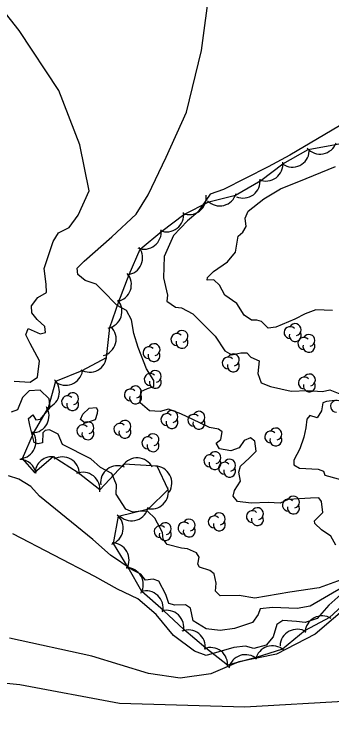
# Model space of a CAD drawing. Extents: x 646142 to 649934, y 5874075 to 5876351.
# Drawn here: x 648669.3 to 648725.2, y 5874515.5 to 5874642.8 of the extents above; entities that cross this region are included whole.
import ezdxf

# ---------------------------------------------------------------- set-up
doc = ezdxf.new("R2010")
doc.units = 0
for name, color, linetype in [('Niveau 1', 7, 'Continuous'), ('Niveau 2', 7, 'Continuous'), ('Niveau 44', 7, 'Continuous')]:
    doc.layers.add(name, color=color, linetype=linetype)

msp = doc.modelspace()

# ---------------------------------------------------------------- linework, layer by layer
at = {"layer": 'Niveau 1'}
for points in [[(648669.28, 5874578.24), (648672.09, 5874578.11), (648673.39, 5874578.96), (648673.75, 5874581.81), (648672.1, 5874584.88), (648672.1, 5874584.88), (648671.33, 5874586.42), (648671.78, 5874587.52), (648673.87, 5874586.6), (648674.78, 5874586.83), (648674.66, 5874587.86), (648673.34, 5874589.11), (648672.39, 5874590.27), (648672.35, 5874591.55), (648673.46, 5874592.97), (648674.99, 5874593.85), (648674.93, 5874595.36), (648674.6, 5874598.12), (648676.13, 5874602.85), (648677.11, 5874604.36), (648678.98, 5874605.29), (648680.59, 5874607.46), (648682.52, 5874611.77), (648680.86, 5874619.85), (648677.15, 5874629.43), (648670.18, 5874640.02), (648661.82, 5874650.56)], [(648682.79, 5874564.57), (648677.83, 5874567.13), (648677.03, 5874568.9), (648675.54, 5874569.66), (648674.74, 5874569.56), (648674.32, 5874569.16), (648674.3, 5874567.41), (648673.51, 5874567.2), (648672.78, 5874567.46), (648672.06, 5874570.52), (648671.81, 5874571.66), (648672.55, 5874572.33), (648673.12, 5874571.47), (648673.92, 5874571.56), (648675.65, 5874573.64), (648675.47, 5874575.13), (648673.89, 5874576.69), (648671.92, 5874576.57), (648670.78, 5874575.39), (648669.88, 5874573.18), (648668.76, 5874572.81)], [(648726.92, 5874543.25), (648723.02, 5874541.85), (648717.86, 5874541.11), (648711.7, 5874540.03), (648708.96, 5874540.52), (648705.59, 5874540.46), (648704.79, 5874541.3), (648704.86, 5874542.71), (648704.55, 5874544.31), (648703.78, 5874544.91), (648701.96, 5874545.51), (648701.66, 5874546.06), (648701.87, 5874547.25), (648701.43, 5874548.02), (648699.83, 5874548.76), (648698.76, 5874548.86), (648696.24, 5874549.5), (648695.54, 5874550.46), (648695.41, 5874551.61), (648694.06, 5874554.14), (648692.87, 5874555.28), (648691.58, 5874555.36), (648690.2, 5874555.19), (648688.97, 5874555.74), (648687.26, 5874558.34), (648687.3, 5874559.98), (648686.48, 5874561.98), (648684.49, 5874563.03), (648682.79, 5874564.57)]]:
    msp.add_lwpolyline(points, dxfattribs=at)
at = {"layer": 'Niveau 2'}
for points in [[(648699.67, 5874625.6), (648702.31, 5874636.5), (648703.79, 5874647.49), (648703.77, 5874651.56), (648702.82, 5874653.66), (648701.49, 5874654.08), (648698.25, 5874652.07), (648695.23, 5874651.01), (648691.22, 5874649.61), (648689.29, 5874650.19), (648686.51, 5874652.07), (648681.87, 5874653.96), (648674.83, 5874656.39), (648669.71, 5874657.41), (648665.31, 5874658.28)], [(648751.78, 5874644.73), (648751.89, 5874642.36), (648754.78, 5874638.58), (648757.72, 5874637.25), (648759.12, 5874635.73), (648759.36, 5874634.71), (648757.93, 5874634.08), (648754.84, 5874633.71), (648744.76, 5874631.7), (648737.99, 5874629.16), (648728.91, 5874624.59), (648717.86, 5874618.05), (648714.05, 5874615.97), (648706.17, 5874612.01), (648703.83, 5874611.16), (648701.66, 5874607.99), (648699.86, 5874606.5), (648697.39, 5874603.88), (648695.74, 5874600.2), (648695.61, 5874596.46), (648696.32, 5874593.41), (648696.22, 5874592.35), (648697.74, 5874591.26), (648698.8, 5874591.15)], [(648725.99, 5874549.35), (648725.09, 5874550.99), (648723.45, 5874552.08), (648722.27, 5874553.22), (648722.21, 5874553.68), (648723.67, 5874555.13), (648723.43, 5874557.08), (648723.01, 5874557.73), (648721.5, 5874557.67), (648717.58, 5874557.43), (648716.14, 5874556.79), (648714.04, 5874556.89), (648711.03, 5874556.77), (648708.67, 5874557.07), (648707.86, 5874558.02), (648708.09, 5874558.98), (648709.17, 5874560.62), (648708.87, 5874562.21), (648709.2, 5874563.3), (648710.77, 5874564.77), (648711.91, 5874565.95), (648711.7, 5874567.68), (648710.93, 5874568.28), (648709.83, 5874567.8), (648708.93, 5874566.53), (648707.48, 5874566.01), (648705.47, 5874566.35), (648704.88, 5874567.33), (648704.88, 5874567.33), (648705.73, 5874568.01), (648705.93, 5874569.32), (648705.28, 5874569.82), (648703.74, 5874570.1), (648702.01, 5874570.94), (648698.68, 5874572.53), (648696.49, 5874573.31), (648695.03, 5874572.91), (648693.16, 5874573.03), (648691.47, 5874574.46), (648691.58, 5874576.45), (648692.8, 5874576.95), (648693.92, 5874577.32), (648693.91, 5874578.36), (648692.62, 5874580.42), (648691.12, 5874584.2), (648690.36, 5874586.67), (648689.96, 5874589.07), (648689.07, 5874590.71), (648687.45, 5874591.56), (648684.81, 5874594.27), (648683.75, 5874595.31), (648681.81, 5874596.01), (648680.52, 5874597.02), (648680.39, 5874598.17), (648681.64, 5874599.37), (648686.47, 5874603.67), (648690.76, 5874607.67), (648692.92, 5874611.07), (648696.07, 5874617.73), (648699.67, 5874625.6)], [(648705.5, 5874595.17), (648704.47, 5874596.09), (648703.31, 5874596.07), (648703.37, 5874596.54), (648704.4, 5874597.59), (648706.87, 5874599.28), (648708.29, 5874600.95), (648708.76, 5874603.79), (648709.6, 5874604.48), (648710.18, 5874605.47), (648710, 5874606.96), (648710.55, 5874608.18), (648713.3, 5874610.37), (648716.22, 5874612.11), (648720.75, 5874613.92), (648725.94, 5874616.05)], [(648870.35, 5874483.67), (648856.33, 5874486.04), (648839.89, 5874490.4), (648824.38, 5874498.64), (648814.79, 5874508.29), (648796.57, 5874515.73), (648789, 5874518.34), (648765.74, 5874522.83), (648749.06, 5874523.18), (648728.35, 5874521.88), (648709.95, 5874520.85), (648687.83, 5874521.49), (648670.31, 5874524.79), (648636.83, 5874528.07), (648617.49, 5874528.81), (648604.43, 5874526.07), (648591.87, 5874525.04), (648552.26, 5874530.18), (648534.81, 5874532.56), (648496.44, 5874548.91), (648486.2, 5874560.33), (648482.48, 5874572.55), (648481.31, 5874584.79), (648482.8, 5874596.14)], [(648725.39, 5874590.69), (648722.48, 5874590.81), (648720.59, 5874590.12), (648718.73, 5874589.2), (648715.43, 5874587.77), (648714.06, 5874587.6), (648712.88, 5874588.74), (648712.04, 5874588.99), (648711.11, 5874588.99), (648709.84, 5874589.88), (648708.55, 5874591.94), (648706.41, 5874593.42), (648705.5, 5874595.17)], [(648698.8, 5874591.15), (648700.78, 5874590.11), (648702.23, 5874588.65), (648704.73, 5874586.16), (648704.73, 5874586.16), (648706.43, 5874583.58), (648707.67, 5874582.91), (648709.26, 5874583.22), (648710.31, 5874583.22), (648710.98, 5874582.49), (648712.44, 5874581.85), (648712.25, 5874579.62), (648712.8, 5874577.94), (648714.49, 5874577.33), (648718.08, 5874576.48), (648720.97, 5874576.59), (648723.65, 5874576.45), (648724.9, 5874576.71), (648726.97, 5874575.91)], [(648725.82, 5874574.85), (648724.33, 5874574.67), (648723.66, 5874574.47), (648723.48, 5874573.06), (648722.7, 5874571.8), (648721.37, 5874572.22), (648720.87, 5874571.58), (648720.7, 5874570.05), (648720.32, 5874568.38), (648719.64, 5874566.32), (648718.6, 5874564.34), (648718.58, 5874563.52), (648719.58, 5874562.94), (648722.85, 5874562.75), (648723.82, 5874562.4), (648724.02, 5874561.73), (648728.1, 5874560.59)], [(648683.94, 5874572.58), (648683.55, 5874571.45), (648681.79, 5874570.87), (648680.99, 5874571.53), (648681.4, 5874572.45), (648682.5, 5874573.48), (648683.76, 5874573.63), (648683.98, 5874573.22), (648683.94, 5874572.58)], [(648727.22, 5874541.99), (648721.44, 5874538.61), (648719.15, 5874538.22), (648714.82, 5874538.4), (648712.63, 5874538.14), (648712.28, 5874537.16), (648711.28, 5874535.76), (648708.14, 5874534.68), (648705.61, 5874534.38), (648703.13, 5874534.66), (648700.86, 5874536.03), (648700.36, 5874538.31), (648699.47, 5874538.9), (648697.62, 5874538.8), (648696.53, 5874539.13), (648695.99, 5874540.7), (648694.78, 5874543.01), (648693.8, 5874543.37), (648692.42, 5874543.2), (648691.6, 5874544.27), (648690.1, 5874545.03), (648686.29, 5874547.61), (648683.16, 5874550.39), (648673.73, 5874558.03), (648672.25, 5874559.72), (648670.11, 5874560.99), (648668.29, 5874561.59)], [(648729.51, 5874543.03), (648724.75, 5874538.83), (648722.7, 5874536.48), (648720.56, 5874535.76), (648719.02, 5874535.92), (648716.66, 5874536.11), (648715.58, 5874535.39), (648714.91, 5874533.21), (648713.68, 5874531.77), (648711.53, 5874531.16), (648710.08, 5874531.57), (648708, 5874531.33), (648703.15, 5874529.93), (648701.06, 5874530.73), (648697.35, 5874533.45), (648694.33, 5874537.18), (648691.08, 5874539.95), (648687.49, 5874541.63), (648683.48, 5874543.85), (648669.02, 5874551.37)], [(648895.34, 5874524.68), (648867.05, 5874519.18), (648852.38, 5874518.82), (648842.29, 5874521.13), (648825, 5874530.77), (648810.41, 5874537.46), (648786.89, 5874544.49), (648775.47, 5874548.04), (648765.42, 5874548.01), (648758.3, 5874546.93), (648744.7, 5874545.3), (648735.64, 5874542.81), (648728.38, 5874538.89), (648722.33, 5874533.71), (648715.5, 5874530.2), (648708.87, 5874528.82), (648703.97, 5874526.71), (648698.56, 5874525.94), (648692.96, 5874526.8), (648683, 5874529.83), (648668.44, 5874533.01)]]:
    msp.add_lwpolyline(points, dxfattribs=at)
at = {"layer": 'Niveau 44'}
for points in [[(648686.15, 5874587.68), (648687.75, 5874592.26), (648689.57, 5874597.05), (648691.5, 5874601.5), (648695.32, 5874604.67), (648699.17, 5874607.63), (648703.6, 5874609.81), (648708.3, 5874611.01), (648712.76, 5874613.62), (648716.65, 5874616.53), (648721.13, 5874619.06), (648725.9, 5874619.95), (648730.96, 5874620.9), (648735.73, 5874621.79), (648740.18, 5874624.48), (648742.52, 5874619.89), (648747.3, 5874619.04), (648752.66, 5874620.95), (648753.92, 5874625.64), (648754.75, 5874630.74), (648757.41, 5874634.8), (648761.41, 5874637.7), (648761.4, 5874640.1)], [(648728.5, 5874539.96), (648724.87, 5874536.62), (648720.59, 5874534.33), (648716.55, 5874531.09), (648711.94, 5874529.58), (648706.89, 5874528.25), (648703.08, 5874531.25), (648699.16, 5874534.54), (648695.61, 5874537.86), (648691.77, 5874541.21), (648689.35, 5874545.42), (648686.8, 5874549.7), (648687.68, 5874554.47), (648692.97, 5874555.8), (648696.42, 5874559.21), (648694.49, 5874563.28), (648688.62, 5874563.63), (648684.4, 5874559.1), (648680.59, 5874562.1), (648676.14, 5874564.94), (648672.94, 5874562.16), (648670.74, 5874564.66), (648672.7, 5874569.1), (648675.31, 5874573.6), (648676.61, 5874578.28), (648681.29, 5874580.13), (648685.55, 5874582.45), (648686.15, 5874587.68)]]:
    msp.add_lwpolyline(points, dxfattribs=at)
for centre, radius, start, end in [((648723.19, 5874621.24), 3, 220.6242, 340.6021), ((648718.31, 5874618.95), 3, 235.952, 355.9299), ((648713.65, 5874616.49), 3, 246.8279, 6.8058), ((648709.64, 5874613.49), 3, 246.8279, 6.8058), ((648705.51, 5874612.12), 3, 224.3138, 344.2917), ((648700.14, 5874610.59), 3, 247.5292, 7.5072), ((648696.17, 5874607.55), 3, 247.5292, 7.5072), ((648692.21, 5874604.5), 3, 247.5292, 7.5072), ((648688.92, 5874599.98), 3, 276.5461, 36.5241), ((648686.94, 5874595.27), 3, 280.6902, 40.6682), ((648685.29, 5874590.55), 3, 280.6902, 40.6682), ((648718.81, 5874587.34), 1.05, 282.2692, 149.7263), ((648684.26, 5874585.69), 3, 285.0138, 44.9918), ((648698.87, 5874586.13), 1.05, 282.2692, 149.7263), ((648717.91, 5874586.81), 1.05, 44.1154, 269.804), ((648697.97, 5874585.6), 1.05, 44.1154, 269.804), ((648718.81, 5874586.29), 1.05, 166.9369, 29.6212), ((648720.33, 5874584.9), 1.05, 44.1154, 269.804), ((648721.23, 5874585.43), 1.05, 282.2692, 149.7263), ((648693.94, 5874583.8), 1.05, 282.2692, 149.7263), ((648698.87, 5874585.08), 1.05, 166.9369, 29.6212), ((648721.23, 5874584.38), 1.05, 166.9369, 29.6212), ((648693.04, 5874583.27), 1.05, 44.1154, 269.804), ((648693.94, 5874582.75), 1.05, 166.9369, 29.6212), ((648682.58, 5874582.84), 3, 238.6459, 358.6238), ((648707.02, 5874581.47), 1.05, 44.1154, 269.804), ((648707.92, 5874582), 1.05, 282.2692, 149.7263), ((648707.92, 5874580.95), 1.05, 166.9369, 29.6212), ((648678.37, 5874580.54), 3, 230.8465, 350.8245), ((648693.26, 5874578.56), 1.05, 44.1154, 269.804), ((648694.16, 5874579.09), 1.05, 282.2692, 149.7263), ((648721.32, 5874578.47), 1.05, 282.2692, 149.7263), ((648674.26, 5874576.41), 3, 284.4656, 44.4435), ((648694.16, 5874578.04), 1.05, 166.9369, 29.6212), ((648720.42, 5874577.94), 1.05, 44.1154, 269.804), ((648689.77, 5874575.83), 1.05, 44.1154, 269.804), ((648690.67, 5874576.36), 1.05, 282.2692, 149.7263), ((648721.32, 5874577.42), 1.05, 166.9369, 29.6212), ((648678.69, 5874574.64), 1.05, 44.1154, 269.804), ((648679.59, 5874575.17), 1.05, 282.2692, 149.7263), ((648690.67, 5874575.31), 1.05, 166.9369, 29.6212), ((648679.59, 5874574.12), 1.05, 166.9369, 29.6212), ((648726.09, 5874573.83), 1.05, 44.1154, 269.804), ((648672.43, 5874572.15), 3, 271.7792, 31.7571), ((648697.09, 5874572.03), 1.05, 282.2692, 149.7263), ((648701.84, 5874571.9), 1.05, 282.2692, 149.7263), ((648696.19, 5874571.5), 1.05, 44.1154, 269.804), ((648700.94, 5874571.37), 1.05, 44.1154, 269.804), ((648681.38, 5874569.51), 1.05, 44.1154, 269.804), ((648682.28, 5874570.04), 1.05, 282.2692, 149.7263), ((648687.9, 5874569.78), 1.05, 44.1154, 269.804), ((648688.8, 5874570.31), 1.05, 282.2692, 149.7263), ((648697.09, 5874570.98), 1.05, 166.9369, 29.6212), ((648701.84, 5874570.85), 1.05, 166.9369, 29.6212), ((648670.11, 5874567.59), 3, 276.2296, 36.2076), ((648682.28, 5874568.99), 1.05, 166.9369, 29.6212), ((648688.8, 5874569.26), 1.05, 166.9369, 29.6212), ((648714.5, 5874568.42), 1.05, 44.1154, 269.804), ((648715.4, 5874568.95), 1.05, 282.2692, 149.7263), ((648692.86, 5874567.4), 1.05, 44.1154, 269.804), ((648693.76, 5874567.93), 1.05, 282.2692, 149.7263), ((648715.4, 5874567.9), 1.05, 166.9369, 29.6212), ((648693.76, 5874566.88), 1.05, 166.9369, 29.6212), ((648703.77, 5874564.25), 1.05, 44.1154, 269.804), ((648704.67, 5874564.78), 1.05, 282.2692, 149.7263), ((648670.19, 5874561.48), 3, 9.9275, 87.8993), ((648675.93, 5874561.94), 3, 79.8856, 177.5241), ((648677.79, 5874561.91), 3, 359.9274, 119.9053), ((648690.95, 5874561.74), 3, 26.9525, 146.9305), ((648704.67, 5874563.73), 1.05, 166.9369, 29.6212), ((648707.26, 5874563.46), 1.05, 282.2692, 149.7263), ((648687.51, 5874560.37), 3, 66.6085, 186.5865), ((648694.08, 5874560.31), 3, 328.1716, 88.1496), ((648706.36, 5874562.93), 1.05, 44.1154, 269.804), ((648707.26, 5874562.41), 1.05, 166.9369, 29.6212), ((648681.4, 5874559.21), 3, 351.7912, 111.7692), ((648693.46, 5874558.76), 3, 254.7021, 14.68), ((648718.51, 5874556.96), 1.05, 282.2692, 149.7263), ((648717.61, 5874556.43), 1.05, 44.1154, 269.804), ((648718.51, 5874555.91), 1.05, 166.9369, 29.6212), ((648689.97, 5874556.67), 3, 228.7956, 348.7735), ((648711.26, 5874554.4), 1.05, 44.1154, 269.804), ((648712.16, 5874554.93), 1.05, 282.2692, 149.7263), ((648685.5, 5874552.4), 3, 289.6095, 49.5875), ((648700.13, 5874552.91), 1.05, 282.2692, 149.7263), ((648704.54, 5874553.48), 1.05, 44.1154, 269.804), ((648705.44, 5874554.01), 1.05, 282.2692, 149.7263), ((648712.16, 5874553.88), 1.05, 166.9369, 29.6212), ((648695.01, 5874551.76), 1.05, 44.1154, 269.804), ((648695.91, 5874552.29), 1.05, 282.2692, 149.7263), ((648699.23, 5874552.38), 1.05, 44.1154, 269.804), ((648705.44, 5874552.96), 1.05, 166.9369, 29.6212), ((648695.91, 5874551.24), 1.05, 166.9369, 29.6212), ((648700.13, 5874551.86), 1.05, 166.9369, 29.6212), ((648686.54, 5874546.77), 3, 329.9061, 89.884), ((648689.04, 5874542.44), 3, 329.9061, 89.884), ((648692.53, 5874538.33), 3, 346.8697, 106.8477), ((648696.18, 5874534.91), 3, 346.8697, 106.8477), ((648723.56, 5874533.92), 3, 58.0989, 178.0769), ((648699.97, 5874531.46), 3, 351.7893, 111.7672), ((648719.15, 5874531.57), 3, 58.0989, 178.0769), ((648703.89, 5874528.36), 3, 351.7893, 111.7672), ((648714.79, 5874528.66), 3, 48.1785, 168.1565), ((648710.04, 5874527.1), 3, 48.1785, 168.1565)]:
    msp.add_arc(centre, radius, start, end, dxfattribs=at)

doc.saveas('drawing.dxf')
